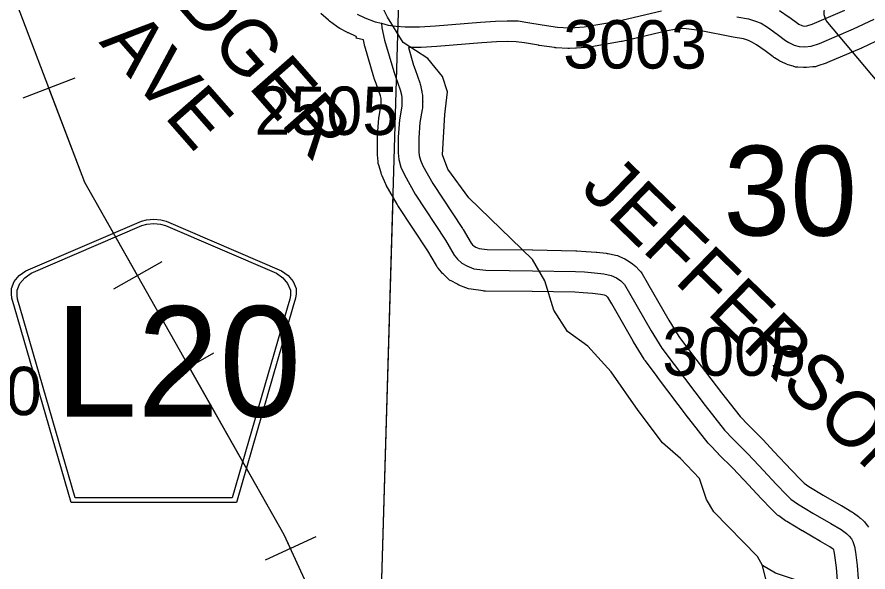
# Model space of a CAD drawing. Extents: x -132.8 to -73.3, y -60 to -26.
# Drawn here: x -122.216 to -120.982, y -43.311 to -42.507 of the extents above; entities that cross this region are included whole.
import ezdxf

# ---------------------------------------------------------------- set-up
doc = ezdxf.new("R2010")
doc.units = 0
for name, color, linetype in [('tdCoHydroRiver', 7, 'Continuous'), ('tdCoPipe', 7, 'Continuous'), ('tdCoSecRdNmbr', 7, 'Continuous'), ('tdCoSecRdTxt', 7, 'Continuous'), ('tdCoSecRteBand', 7, 'Continuous'), ('tdCoSecRteCL', 7, 'Continuous'), ('tdCoSectLine', 7, 'Continuous'), ('tdCoSectLinePart', 7, 'Continuous'), ('tdCoSectNmbr', 7, 'Continuous'), ('tdCoShieldCoRteHrd', 7, 'Continuous'), ('tdCoSurfBitum', 7, 'Continuous'), ('tdCoSurfGravel', 7, 'Continuous'), ('tdCoTwpBndry', 7, 'Continuous'), ('tdCoTwpBndryShd', 7, 'Continuous')]:
    doc.layers.add(name, color=color, linetype=linetype)

msp = doc.modelspace()

# ---------------------------------------------------------------- linework, layer by layer
at = {"layer": 'tdCoHydroRiver'}
for points in [[(-121.135, -43.3014), (-121.1425, -43.2885), (-121.2055, -43.2237), (-121.2161, -43.2061), (-121.2219, -43.1886), (-121.2263, -43.1758), (-121.2539, -43.1467), (-121.2802, -43.1239), (-121.3152, -43.0772), (-121.3547, -43.0209), (-121.3884, -42.9837), (-121.4178, -42.9624), (-121.4375, -42.9319), (-121.4506, -42.889), (-121.4687, -42.8585), (-121.561, -42.7692), (-121.5914, -42.7274), (-121.5988, -42.7067), (-121.5956, -42.6484), (-121.5916, -42.6154), (-121.5989, -42.5931), (-121.6203, -42.5673), (-121.6559, -42.5442), (-121.6786, -42.5073), (-121.6861, -42.4929)], [(-120.5783, -43.318), (-120.6534, -43.2939), (-120.7313, -43.2555), (-120.7701, -43.2308), (-120.7823, -43.2147), (-120.7955, -43.178), (-120.7953, -43.1717), (-120.8044, -43.1573), (-120.855, -43.1007), (-120.8715, -43.0687), (-120.8774, -43.0528), (-120.8801, -43.0353), (-120.8872, -43.0068), (-120.8907, -42.9625), (-120.8915, -42.8741), (-120.8972, -42.8503), (-120.9081, -42.7869), (-120.9398, -42.7324), (-120.9472, -42.6581), (-120.9513, -42.6343), (-120.9586, -42.612), (-121.0427, -42.5119), (-121.0457, -42.504), (-121.0453, -42.4913)], [(-121.101, -44.2063), (-121.1209, -44.1852), (-121.1342, -44.1501), (-121.1396, -44.1153), (-121.1353, -44.076), (-121.1297, -43.9846), (-121.1238, -43.9406), (-121.1149, -43.903), (-121.1132, -43.8383), (-121.1381, -43.7083), (-121.1336, -43.6579), (-121.1129, -43.5954), (-121.1104, -43.5592), (-121.1094, -43.4646), (-121.1149, -43.4329), (-121.1164, -43.3729), (-121.1234, -43.338), (-121.1293, -43.3252), (-121.135, -43.3014)], [(-120.5529, -43.956), (-120.6297, -43.9382), (-120.678, -43.9148), (-120.7075, -43.8967), (-120.7566, -43.8433), (-120.7611, -43.8353), (-120.7932, -43.7949), (-120.8294, -43.7324), (-120.8555, -43.7049), (-120.8675, -43.6809), (-120.8747, -43.6586), (-120.8742, -43.6397), (-120.8956, -43.5524), (-120.9016, -43.5412), (-120.9132, -43.5046), (-120.9326, -43.4646), (-121.0275, -43.3548), (-121.0538, -43.3335), (-121.1164, -43.3129), (-121.135, -43.3014)]]:
    msp.add_lwpolyline(points, dxfattribs=at)
at = {"layer": 'tdCoPipe'}
for p, q in [((-122.1318, -42.5957), (-122.2072, -42.6244)), ((-122.006, -42.8618), (-122.0761, -42.9015)), ((-121.931, -42.9942), (-122.0012, -43.034)), ((-121.7827, -43.2603), (-121.8559, -43.2939))]:
    msp.add_line(p, q, dxfattribs=at)
for points in [[(-119.9584, -47.7616), (-119.9471, -47.3844), (-120.3344, -46.3596), (-120.5772, -46.3668), (-120.6441, -46.2979), (-120.7015, -46.0564), (-120.837, -45.9047), (-120.8751, -45.6974), (-120.9717, -45.5088), (-121.2124, -44.6836), (-121.3801, -44.2294), (-121.5957, -43.7643), (-121.8285, -43.2571), (-122.1175, -42.7469), (-122.5487, -41.6141), (-122.6831, -41.5141), (-123.1262, -40.7823)], [(-122.0411, -42.8817), (-122.1175, -42.7469), (-122.1695, -42.6101)], [(-121.8193, -43.2772), (-121.8285, -43.2571), (-121.9661, -43.0141)]]:
    msp.add_lwpolyline(points, dxfattribs=at)
at = {"layer": 'tdCoSecRteBand'}
for points in [[(-121.0265, -43.3231), (-121.0279, -43.3046), (-121.0302, -43.2869), (-121.0313, -43.2808), (-121.0318, -43.2791), (-121.0328, -43.2781), (-121.0375, -43.2746), (-121.0511, -43.2666), (-121.0771, -43.2516), (-121.0774, -43.2515), (-121.0776, -43.2514), (-121.0998, -43.238), (-121.1009, -43.2374), (-121.1019, -43.2367), (-121.1115, -43.2298), (-121.1132, -43.2285), (-121.1148, -43.227), (-121.1217, -43.2203), (-121.1222, -43.2199), (-121.1226, -43.2194), (-121.1365, -43.2049), (-121.1365, -43.2048), (-121.1365, -43.2048), (-121.1624, -43.1774), (-121.1625, -43.1773), (-121.1626, -43.1772), (-121.1779, -43.1607), (-121.1987, -43.1402), (-121.199, -43.1398), (-121.1994, -43.1394), (-121.212, -43.1261), (-121.2129, -43.1252), (-121.2137, -43.1242), (-121.2418, -43.0886), (-121.242, -43.0884), (-121.2422, -43.0882), (-121.2873, -43.0287), (-121.2874, -43.0286), (-121.2875, -43.0285), (-121.3052, -43.0045), (-121.306, -43.0036), (-121.3066, -43.0025), (-121.3222, -42.9776), (-121.3225, -42.9771), (-121.3228, -42.9766), (-121.3536, -42.9225), (-121.3594, -42.913), (-121.3602, -42.9122), (-121.3618, -42.911), (-121.3641, -42.91), (-121.3698, -42.9088), (-121.3815, -42.9075), (-121.3952, -42.9064), (-121.4073, -42.9057), (-121.469, -42.9045), (-121.5366, -42.904), (-121.5384, -42.904), (-121.5402, -42.9037), (-121.5575, -42.9015), (-121.5615, -42.901), (-121.5652, -42.8995), (-121.5753, -42.8953), (-121.5768, -42.8946), (-121.5783, -42.8938), (-121.5854, -42.8899), (-121.5886, -42.8881), (-121.5913, -42.8857), (-121.5977, -42.8797), (-121.5992, -42.8784), (-121.6005, -42.8768), (-121.6051, -42.8711), (-121.6067, -42.8693), (-121.6079, -42.8672), (-121.6203, -42.8459), (-121.6638, -42.7803), (-121.6644, -42.7793), (-121.6649, -42.7783), (-121.6805, -42.7505), (-121.6811, -42.7493), (-121.6817, -42.7481), (-121.6866, -42.737), (-121.6875, -42.735), (-121.6881, -42.7329), (-121.6913, -42.7216), (-121.692, -42.7191), (-121.6923, -42.7165), (-121.6932, -42.7069), (-121.6934, -42.7053), (-121.6934, -42.7038), (-121.6934, -42.693), (-121.6934, -42.6811), (-121.6934, -42.6799), (-121.6933, -42.6788), (-121.6913, -42.6538), (-121.6912, -42.6525), (-121.691, -42.6512), (-121.6879, -42.6329), (-121.6878, -42.6299), (-121.6879, -42.6264), (-121.688, -42.6252), (-121.689, -42.621), (-121.6953, -42.6033), (-121.6979, -42.5959), (-121.6981, -42.5952), (-121.6983, -42.5944), (-121.7117, -42.5493), (-121.712, -42.5483), (-121.7122, -42.5472), (-121.7137, -42.5402), (-121.724, -42.5375), (-121.7235, -42.5356), (-121.7239, -42.5354), (-121.7352, -42.5302), (-121.736, -42.5299), (-121.7367, -42.5295), (-121.748, -42.5236), (-121.7503, -42.5224), (-121.7523, -42.5209), (-121.7627, -42.513), (-121.7636, -42.5123), (-121.7644, -42.5116), (-121.7752, -42.5019)], [(-121.1105, -42.4974), (-121.0964, -42.5072), (-121.096, -42.5075), (-121.0956, -42.5078), (-121.0845, -42.5162), (-121.0823, -42.5176), (-121.0783, -42.5195), (-121.0766, -42.52), (-121.074, -42.5202), (-121.0708, -42.5199), (-121.0633, -42.5173), (-121.0157, -42.497)], [(-120.9621, -42.5382), (-120.9907, -42.5516), (-120.9912, -42.5518), (-120.9916, -42.552), (-121.0407, -42.5729), (-121.0417, -42.5733), (-121.0427, -42.5737), (-121.0548, -42.5779), (-121.0584, -42.5791), (-121.0622, -42.5794), (-121.0713, -42.5802), (-121.0734, -42.5803), (-121.0755, -42.5802), (-121.0837, -42.5797), (-121.0871, -42.5795), (-121.0905, -42.5785), (-121.0979, -42.5763), (-121.1002, -42.5756), (-121.1023, -42.5746), (-121.11, -42.5709), (-121.1115, -42.5701), (-121.1129, -42.5692), (-121.1176, -42.5663), (-121.1187, -42.5656), (-121.1197, -42.5648), (-121.1313, -42.556), (-121.144, -42.5472), (-121.1505, -42.5433), (-121.1556, -42.5413), (-121.1628, -42.5389), (-121.1777, -42.5361), (-121.1778, -42.5361), (-121.1778, -42.5361), (-121.2265, -42.5266), (-121.2456, -42.5241), (-121.2513, -42.5237), (-121.2602, -42.5245), (-121.2752, -42.5276), (-121.3384, -42.5423), (-121.3393, -42.5425), (-121.3401, -42.5426), (-121.3884, -42.551), (-121.3899, -42.5512), (-121.3913, -42.5513), (-121.4047, -42.5523), (-121.4053, -42.5524), (-121.406, -42.5524), (-121.4147, -42.5526), (-121.416, -42.5527), (-121.4172, -42.5526), (-121.4343, -42.5516), (-121.4355, -42.5515), (-121.4368, -42.5514), (-121.459, -42.5482), (-121.4594, -42.5481), (-121.4597, -42.548), (-121.48, -42.5446), (-121.492, -42.5428), (-121.5051, -42.5426), (-121.5206, -42.543), (-121.5418, -42.5444), (-121.607, -42.5496), (-121.607, -42.5496), (-121.6071, -42.5496), (-121.63, -42.5513), (-121.6312, -42.5514), (-121.6323, -42.5514), (-121.6485, -42.5514), (-121.641, -42.5767), (-121.6387, -42.5833), (-121.6319, -42.6026), (-121.6314, -42.6042), (-121.631, -42.6057), (-121.6293, -42.6131), (-121.6289, -42.6147), (-121.6287, -42.6162), (-121.6282, -42.6202), (-121.6281, -42.6214), (-121.628, -42.6227), (-121.6278, -42.6286), (-121.6277, -42.6298), (-121.6278, -42.631), (-121.628, -42.6372), (-121.6281, -42.6391), (-121.6284, -42.641), (-121.6316, -42.6599), (-121.6334, -42.6823), (-121.6334, -42.693), (-121.6334, -42.7023), (-121.6328, -42.7078), (-121.6309, -42.7145), (-121.6274, -42.7224), (-121.6131, -42.7481), (-121.5698, -42.8135), (-121.5694, -42.8142), (-121.5689, -42.8149), (-121.5573, -42.8348), (-121.5555, -42.837), (-121.5532, -42.8391), (-121.5507, -42.8405), (-121.5459, -42.8425), (-121.5344, -42.844), (-121.4684, -42.8445), (-121.4682, -42.8445), (-121.468, -42.8445), (-121.4056, -42.8457), (-121.405, -42.8457), (-121.4045, -42.8457), (-121.3914, -42.8465), (-121.391, -42.8465), (-121.3906, -42.8465), (-121.376, -42.8478), (-121.3757, -42.8478), (-121.3753, -42.8478), (-121.3618, -42.8493), (-121.3602, -42.8495), (-121.3587, -42.8498), (-121.3484, -42.852), (-121.3452, -42.8527), (-121.3423, -42.854), (-121.3347, -42.8575), (-121.3322, -42.8586), (-121.3299, -42.8602), (-121.3235, -42.8646), (-121.321, -42.8663), (-121.3189, -42.8685), (-121.3137, -42.874), (-121.3115, -42.8763), (-121.3098, -42.8791), (-121.3021, -42.8917), (-121.3019, -42.892), (-121.3017, -42.8924), (-121.2709, -42.9464), (-121.2563, -42.9698), (-121.2394, -42.9926), (-121.1946, -43.0516), (-121.1675, -43.0859), (-121.1561, -43.0979), (-121.1353, -43.1185), (-121.1348, -43.1189), (-121.1344, -43.1194), (-121.1187, -43.1363), (-121.0929, -43.1636), (-121.0796, -43.1776), (-121.0747, -43.1823), (-121.0679, -43.1872), (-121.047, -43.1998), (-121.0211, -43.2147), (-121.0209, -43.2148), (-121.0208, -43.2148), (-121.0057, -43.2237), (-121.0045, -43.2245), (-121.0032, -43.2254), (-120.9959, -43.2308), (-120.9944, -43.2319), (-120.993, -43.2331), (-120.9888, -43.2371), (-120.9874, -43.2384), (-120.9861, -43.24), (-120.9829, -43.2439), (-120.9813, -43.2459)]]:
    msp.add_lwpolyline(points, dxfattribs=at)
at = {"layer": 'tdCoSecRteCL'}
for points in [[(-121.7228, -42.5029), (-121.7114, -42.5081), (-121.6964, -42.5138), (-121.6873, -42.5162)], [(-121.6873, -42.5162), (-121.6779, -42.5187), (-121.6663, -42.5204), (-121.6532, -42.5214), (-121.6323, -42.5214), (-121.6093, -42.5197), (-121.544, -42.5145), (-121.522, -42.513), (-121.5053, -42.5125), (-121.4895, -42.5128), (-121.4752, -42.515), (-121.4547, -42.5185), (-121.4325, -42.5217), (-121.4155, -42.5227), (-121.4069, -42.5224), (-121.3936, -42.5214), (-121.3452, -42.513), (-121.2816, -42.4982)], [(-121.6873, -42.5162), (-121.6868, -42.5228), (-121.6829, -42.5408), (-121.6696, -42.5859), (-121.667, -42.5933), (-121.6602, -42.6126), (-121.6585, -42.62), (-121.658, -42.6239), (-121.6577, -42.6298), (-121.658, -42.636), (-121.6614, -42.6562), (-121.6634, -42.6811), (-121.6634, -42.693), (-121.6634, -42.7038), (-121.6624, -42.7134), (-121.6592, -42.7248), (-121.6543, -42.7359), (-121.6387, -42.7637), (-121.5948, -42.8301), (-121.582, -42.852), (-121.5773, -42.8577), (-121.5709, -42.8636), (-121.5638, -42.8676), (-121.5537, -42.8717), (-121.5364, -42.874), (-121.4686, -42.8745), (-121.4062, -42.8757), (-121.3931, -42.8764), (-121.3786, -42.8777), (-121.365, -42.8791), (-121.3546, -42.8814), (-121.347, -42.8848), (-121.3406, -42.8893), (-121.3354, -42.8947), (-121.3278, -42.9073), (-121.2967, -42.9618), (-121.2812, -42.9867), (-121.2634, -43.0106), (-121.2183, -43.07), (-121.1902, -43.1055), (-121.1776, -43.1188), (-121.1564, -43.1398), (-121.1406, -43.1568), (-121.1147, -43.1842), (-121.1009, -43.1987), (-121.094, -43.2054), (-121.0844, -43.2123), (-121.0622, -43.2256), (-121.036, -43.2407), (-121.021, -43.2496), (-121.0136, -43.255), (-121.0094, -43.2589), (-121.0062, -43.2629), (-121.004, -43.2668), (-121.002, -43.2742), (-121.0005, -43.2823), (-120.9981, -43.3016), (-120.9966, -43.3208)], [(-121.1721, -42.5066), (-121.1553, -42.5098), (-121.1455, -42.513), (-121.1373, -42.5162), (-121.1277, -42.5219), (-121.1137, -42.5318), (-121.1016, -42.5409), (-121.0969, -42.5439), (-121.0892, -42.5476), (-121.0819, -42.5498), (-121.0737, -42.5503), (-121.0646, -42.5495), (-121.0525, -42.5453), (-121.0034, -42.5244), (-120.9733, -42.5103)]]:
    msp.add_lwpolyline(points, dxfattribs=at)
at = {"layer": 'tdCoSectLine'}
msp.add_lwpolyline([(-121.6884, -43.3703), (-121.6589, -42.3688)], dxfattribs=at)
at = {"layer": 'tdCoSectLinePart'}
msp.add_lwpolyline([(-121.6884, -43.3703), (-121.6707, -42.7686)], dxfattribs=at)
at = {"layer": 'tdCoShieldCoRteHrd'}
for points in [[(-122.1373, -43.2102), (-122.2193, -42.9273), (-122.2232, -42.9141), (-122.2239, -42.9082), (-122.2239, -42.9004), (-122.2197, -42.8901), (-122.2124, -42.8816), (-122.2028, -42.8749), (-122.0355, -42.8026), (-122.028, -42.801), (-122.0176, -42.8), (-122.0072, -42.801), (-121.9996, -42.8026), (-121.8324, -42.8749), (-121.8228, -42.8816), (-121.8155, -42.8901), (-121.8113, -42.9004), (-121.8113, -42.9082), (-121.812, -42.9141), (-121.8159, -42.9273), (-121.8978, -43.2102)], [(-122.1315, -43.2038), (-122.2112, -42.9286), (-122.2149, -42.9159), (-122.2156, -42.9103), (-122.2156, -42.9028), (-122.2116, -42.8929), (-122.2046, -42.8847), (-122.1954, -42.8783), (-122.0348, -42.8089), (-122.0276, -42.8073), (-122.0176, -42.8064), (-122.0076, -42.8073), (-122.0004, -42.8089), (-121.8398, -42.8783), (-121.8306, -42.8847), (-121.8236, -42.8929), (-121.8195, -42.9028), (-121.8195, -42.9103), (-121.8202, -42.9159), (-121.824, -42.9286), (-121.9037, -43.2038)]]:
    msp.add_lwpolyline(points, close=True, dxfattribs=at)
at = {"layer": 'tdCoSurfBitum'}
for points in [[(-121.7228, -42.5029), (-121.7114, -42.5081), (-121.6964, -42.5138), (-121.6873, -42.5162), (-121.6779, -42.5187), (-121.6663, -42.5204), (-121.6532, -42.5214), (-121.6323, -42.5214), (-121.6093, -42.5197), (-121.544, -42.5145), (-121.522, -42.513), (-121.5053, -42.5125), (-121.4895, -42.5128), (-121.4752, -42.515), (-121.4547, -42.5185), (-121.4325, -42.5217), (-121.4155, -42.5227), (-121.4069, -42.5224), (-121.3936, -42.5214), (-121.3452, -42.513), (-121.2816, -42.4982)], [(-121.1721, -42.5066), (-121.1553, -42.5098), (-121.1455, -42.513), (-121.1373, -42.5162), (-121.1277, -42.5219), (-121.1137, -42.5318), (-121.1016, -42.5409), (-121.0969, -42.5439), (-121.0892, -42.5476), (-121.0819, -42.5498), (-121.0737, -42.5503), (-121.0646, -42.5495), (-121.0525, -42.5453), (-121.0034, -42.5244), (-120.9733, -42.5103)]]:
    msp.add_lwpolyline(points, dxfattribs=at)
at = {"layer": 'tdCoSurfGravel'}
for points in [[(-121.6873, -42.5162), (-121.6868, -42.5228), (-121.6829, -42.5408), (-121.6696, -42.5859), (-121.667, -42.5933)], [(-121.667, -42.5933), (-121.6602, -42.6126), (-121.6585, -42.62), (-121.658, -42.6239), (-121.6577, -42.6298), (-121.658, -42.636), (-121.6614, -42.6562), (-121.6634, -42.6811), (-121.6634, -42.693), (-121.6634, -42.7038), (-121.6624, -42.7134), (-121.6592, -42.7248), (-121.6543, -42.7359), (-121.6387, -42.7637), (-121.5948, -42.8301), (-121.582, -42.852), (-121.5773, -42.8577), (-121.5709, -42.8636), (-121.5638, -42.8676), (-121.5537, -42.8717), (-121.5364, -42.874), (-121.4686, -42.8745), (-121.4062, -42.8757), (-121.3931, -42.8764), (-121.3786, -42.8777), (-121.365, -42.8791), (-121.3546, -42.8814), (-121.347, -42.8848), (-121.3406, -42.8893), (-121.3354, -42.8947), (-121.3278, -42.9073), (-121.2967, -42.9618), (-121.2812, -42.9867), (-121.2634, -43.0106), (-121.2183, -43.07), (-121.1902, -43.1055), (-121.1776, -43.1188), (-121.1564, -43.1398), (-121.1406, -43.1568), (-121.1147, -43.1842), (-121.1009, -43.1987), (-121.094, -43.2054), (-121.0844, -43.2123), (-121.0622, -43.2256), (-121.036, -43.2407), (-121.021, -43.2496), (-121.0136, -43.255), (-121.0094, -43.2589), (-121.0062, -43.2629), (-121.004, -43.2668), (-121.002, -43.2742), (-121.0005, -43.2823), (-120.9981, -43.3016), (-120.9966, -43.3208)]]:
    msp.add_lwpolyline(points, dxfattribs=at)
at = {"layer": 'tdCoTwpBndry'}
msp.add_lwpolyline([(-121.7221, -44.3617), (-121.6884, -43.3703), (-121.6707, -42.7687)], dxfattribs=at)
at = {"layer": 'tdCoTwpBndryShd'}
msp.add_lwpolyline([(-121.7221, -44.3617), (-121.6884, -43.3703), (-121.6589, -42.3688), (-121.6344, -41.3624), (-121.6038, -40.3885), (-121.5951, -39.3869), (-121.5447, -38.3793), (-121.5152, -37.3893), (-121.4844, -36.3817), (-121.4457, -35.3996), (-121.4178, -34.4045), (-121.3879, -33.4095), (-121.3677, -32.38)], dxfattribs=at)

# ---------------------------------------------------------------- texts
at = {"layer": 'tdCoSecRdNmbr'}
for s, rotation, p in [('3003', 359.9092, (-121.4241, -42.5815)), ('2505', 359.909, (-121.8715, -42.6776)), ('3005', 359.9093, (-121.2805, -43.0266)), ('2510', 359.909, (-122.3882, -43.0835))]:
    msp.add_text(s, height=0.07, rotation=rotation, dxfattribs=at).set_placement(p)
at = {"layer": 'tdCoSecRdTxt'}
for s, rotation, p in [('BADGER', 311.2799, (-122.082, -42.3802)), ('AVE', 311.2799, (-122.0979, -42.544)), ('JEFFERSON AVE', 315.8366, (-121.4009, -42.7578))]:
    msp.add_text(s, height=0.08, rotation=rotation, dxfattribs=at).set_placement(p)
at = {"layer": 'tdCoSectNmbr'}
msp.add_text('30', height=0.13, rotation=359.9093, dxfattribs=at).set_placement((-121.1917, -42.8235))
at = {"layer": 'tdCoShieldCoRteHrd'}
msp.add_text('L20', height=0.16, dxfattribs=at).set_placement((-122.1606, -43.0859))

doc.saveas('drawing.dxf')
